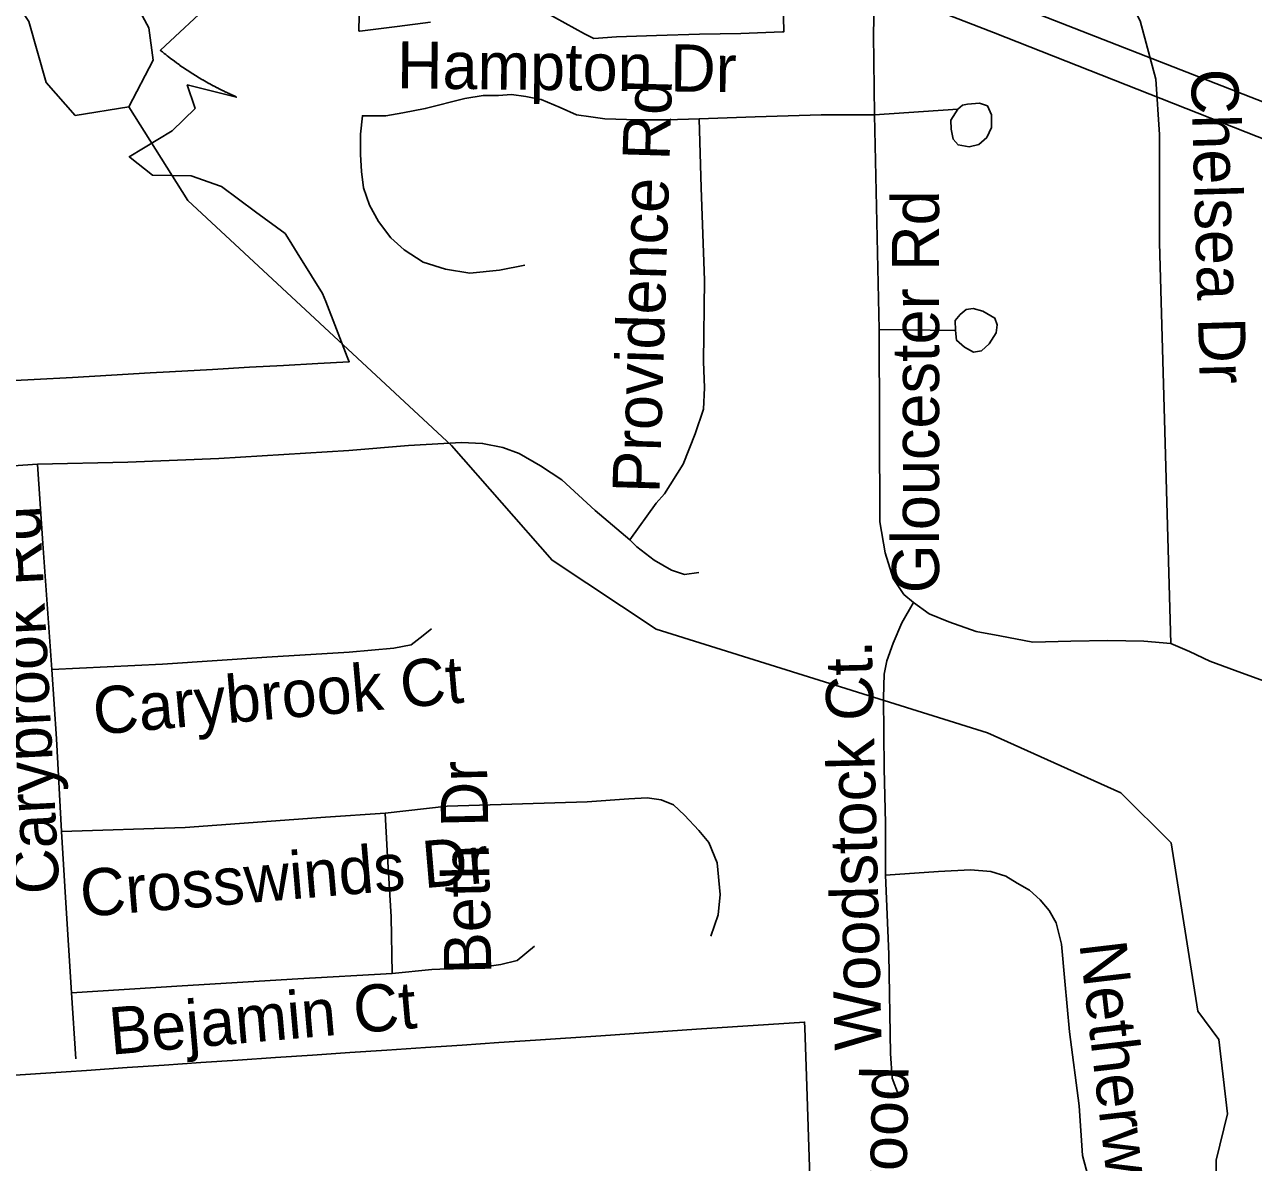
# Model space of a CAD drawing. Extents: x 2220236 to 2384410, y 720751 to 894131.
# Drawn here: x 2335282 to 2337759, y 801101 to 803394 of the extents above; entities that cross this region are included whole.
import ezdxf

# ---------------------------------------------------------------- set-up
doc = ezdxf.new("R2010")
doc.units = 0
for name, color, linetype in [('Exist Boundary Political City Limit New', 7, 'Continuous'), ('Exist Hydrographic Misc Water Feature', 7, 'Continuous'), ('Exist Hydrographic Pond Under 1500 Sq Ft', 7, 'Continuous'), ('Exist Road Non-System Type 51', 7, 'Continuous'), ('Exist Road Non-System Type 51 Label', 7, 'Continuous'), ('Exist Utilities Electrical Transmission Line', 7, 'Continuous'), ('Map Preparation Boundary City Limit Buffer Line', 7, 'Continuous')]:
    doc.layers.add(name, color=color, linetype=linetype)

msp = doc.modelspace()

# ---------------------------------------------------------------- linework, layer by layer
at = {"layer": 'Exist Boundary Political City Limit New'}
for points in [[(2336332.5, 803418.4), (2336411, 803375.9), (2336429.5, 803366.1), (2336475, 803369.8), (2336555.5, 803372.2), (2336642.8, 803374.8), (2336726, 803376.3), (2336810, 803379.8), (2336812.8, 803379.9), (2336808, 803595.4)], [(2335222.8, 802674.6), (2335301, 802679), (2335378.2, 802683.3), (2335457, 802687.8), (2335535, 802692.2), (2335574.2, 802694.4), (2335660.5, 802699.2), (2335735, 802703.5), (2335803.8, 802707.4), (2335873.2, 802711.3), (2335936.5, 802714.8), (2335932.5, 802724.5), (2335889, 802836.2), (2335882.8, 802852.2), (2335838, 802923.6), (2335836.8, 802925.7), (2335815, 802960.6), (2335807, 802973.3), (2335747.2, 803017.2), (2335678.8, 803067.9), (2335677, 803068.6), (2335617.8, 803089.5), (2335539.5, 803090.7), (2335494.8, 803126.4), (2335493, 803127.9), (2335579.2, 803179.8), (2335625.5, 803225.4), (2335624.8, 803226.9), (2335609.8, 803272.8), (2335709, 803247.8), (2335708, 803249.1), (2335706.8, 803249.6), (2335705.8, 803250.1), (2335704.5, 803250.6), (2335703.5, 803251.1), (2335702.2, 803251.6), (2335701.2, 803252.1), (2335700, 803252.6), (2335698.8, 803253.1), (2335697.8, 803253.6), (2335696.5, 803254.1), (2335695.5, 803254.6), (2335694.2, 803255.1), (2335693.2, 803255.6), (2335692, 803256.2), (2335691, 803256.7), (2335689.8, 803257.2), (2335688.8, 803257.8), (2335687.5, 803258.2), (2335686.5, 803258.8), (2335685.2, 803259.3), (2335684.2, 803259.9), (2335683, 803260.4), (2335682, 803260.9), (2335680.8, 803261.5), (2335679.8, 803262.1), (2335678.5, 803262.6), (2335677.5, 803263.1), (2335676.2, 803263.7), (2335675.2, 803264.2), (2335674.2, 803264.8), (2335673, 803265.4), (2335672, 803265.9), (2335670.8, 803266.5), (2335669.8, 803267.1), (2335668.5, 803267.6), (2335667.5, 803268.2), (2335666.5, 803268.8), (2335665.2, 803269.3), (2335664.2, 803269.9), (2335663, 803270.5), (2335662, 803271.1), (2335661, 803271.7), (2335659.8, 803272.2), (2335658.8, 803272.8), (2335657.5, 803273.4), (2335656.5, 803274), (2335655.5, 803274.6), (2335654.2, 803275.2), (2335653.2, 803275.8), (2335652.2, 803276.4), (2335651, 803277), (2335650, 803277.6), (2335649, 803278.2), (2335647.8, 803278.8), (2335646.8, 803279.4), (2335645.8, 803280.1), (2335644.5, 803280.7), (2335643.5, 803281.3), (2335642.5, 803281.9), (2335641.2, 803282.6), (2335640.2, 803283.2), (2335639.2, 803283.8), (2335638, 803284.4), (2335637, 803285.1), (2335636, 803285.7), (2335635, 803286.3), (2335633.8, 803287), (2335632.8, 803287.6), (2335631.8, 803288.2), (2335630.8, 803288.9), (2335629.5, 803289.6), (2335628.5, 803290.2), (2335627.5, 803290.9), (2335626.5, 803291.5), (2335625.2, 803292.2), (2335624.2, 803292.8), (2335623.2, 803293.5), (2335622.2, 803294.1), (2335621, 803294.8), (2335620, 803295.5), (2335619, 803296.1), (2335618, 803296.8), (2335617, 803297.5), (2335616, 803298.2), (2335614.8, 803298.8), (2335613.8, 803299.5), (2335612.8, 803300.2), (2335611.8, 803300.9), (2335610.8, 803301.6), (2335609.8, 803302.2), (2335608.5, 803302.9), (2335607.5, 803303.6), (2335606.5, 803304.3), (2335605.5, 803305), (2335604.5, 803305.8), (2335603.5, 803306.4), (2335602.5, 803307.1), (2335601.5, 803307.8), (2335600.5, 803308.6), (2335599.2, 803309.2), (2335598.2, 803309.9), (2335597.2, 803310.7), (2335596.2, 803311.4), (2335595.2, 803312.1), (2335594.2, 803312.8), (2335593.2, 803313.6), (2335592.2, 803314.2), (2335591.2, 803315), (2335590.2, 803315.7), (2335588.2, 803317.2), (2335587.2, 803317.9), (2335581.2, 803322.4), (2335580.2, 803323.1), (2335579.2, 803323.8), (2335578.2, 803324.6), (2335572.2, 803329.1), (2335571.2, 803329.9), (2335569.2, 803331.4), (2335568.5, 803332.2), (2335567.5, 803333), (2335566.5, 803333.8), (2335565.5, 803334.6), (2335564.5, 803335.3), (2335563.5, 803336.1), (2335562.5, 803336.9), (2335561.5, 803337.7), (2335560.8, 803338.4), (2335559.8, 803339.2), (2335558.8, 803340.1), (2335557.8, 803340.8), (2335556.8, 803341.6), (2335555.8, 803342.4), (2335595, 803379.1), (2335681.5, 803460.1)], [(2335957.5, 803444), (2335956, 803387.6), (2335956, 803381.5), (2335958, 803381), (2336032.8, 803390.6), (2336100.5, 803399.4)], [(2336866.8, 801013.4), (2336863.5, 801111.6), (2336858, 801274.9), (2336855, 801372.3), (2336854.5, 801384.1), (2336636.5, 801369.4), (2336530.5, 801362.3), (2336443.5, 801356.4), (2336312.2, 801347.6), (2336237.8, 801342.6), (2336163.8, 801337.6), (2336090, 801332.6), (2336012.2, 801327.4), (2335937.8, 801322.4), (2335862.2, 801317.3), (2335787.8, 801312.3), (2335711.5, 801307.2), (2335637.5, 801302.2), (2335563.2, 801297.2), (2335488.8, 801292.1), (2335407, 801286.6), (2335366, 801283.9), (2335231, 801274.8)]]:
    msp.add_lwpolyline(points, dxfattribs=at)
at = {"layer": 'Exist Hydrographic Misc Water Feature'}
msp.add_lwpolyline([(2338583.2, 799019), (2338550.2, 799066.9), (2338204.3, 799371.1), (2338042.3, 799735.4), (2338007.2, 799835.7), (2337985.3, 800261.5), (2337932.2, 800508.8), (2337754.2, 800773.9), (2337686.3, 800915.5), (2337684.3, 801105.8), (2337707.2, 801198.7), (2337689.2, 801348.9), (2337647.2, 801406.2), (2337593.2, 801745.3), (2337492.1, 801846.2), (2337223.3, 801966.6), (2336555.2, 802175.6), (2336345.3, 802314.7), (2336142.3, 802546), (2335611.2, 803039.6), (2335492.2, 803228.4)], dxfattribs=at)
at = {"layer": 'Exist Hydrographic Pond Under 1500 Sq Ft'}
msp.add_lwpolyline([(2335492.2, 803228.4), (2335541.3, 803322.3), (2335532.2, 803387.5), (2335362.2, 803702.3), (2335292.1, 803958.7), (2335275.1, 803984.3), (2335167.2, 803950.3), (2335180.1, 803566.8), (2335290.3, 803400.7), (2335325.1, 803277.3), (2335384.2, 803210.8), (2335492.2, 803228.4)], dxfattribs=at)
at = {"layer": 'Exist Road Non-System Type 51'}
for p, q in [((2336995.5, 803212.5), (2337163.1, 803223.8)), ((2336995.5, 803212.5), (2337004.4, 802779.9)), ((2337004.4, 802779.9), (2337158.5, 802777.8)), ((2335384.9, 801309.7), (2335376.7, 801442.7))]:
    msp.add_line(p, q, dxfattribs=at)
for points in [[(2337288, 803800.9), (2337510.5, 803439.9), (2337530.8, 803402.1), (2337562.2, 803284.5), (2337569.6, 803172.6), (2337570.1, 802954.7), (2337592.9, 802146.9)], [(2337088.1, 803672.7), (2337055.6, 803647), (2337030.4, 803612), (2337004.9, 803569.7), (2336995.8, 803503.7), (2336993.3, 803373.5), (2336995.5, 803212.5)], [(2336290.2, 802909.6), (2336239.1, 802899.3), (2336179.7, 802893.2), (2336130.6, 802901.4), (2336085.6, 802915.7), (2336046.8, 802940.3), (2336020.2, 802964.8), (2335995.6, 802997.6), (2335977.2, 803030.3), (2335964.9, 803065.1), (2335960.8, 803097.9), (2335958.8, 803132.7), (2335958.8, 803173.7), (2335962.9, 803210.5), (2336009.9, 803210.5), (2336044.7, 803216.6), (2336089.7, 803224.8), (2336169.5, 803245.3), (2336206.3, 803251.4), (2336237, 803251.4), (2336263.6, 803253.5), (2336292.3, 803249.4), (2336323, 803243.3), (2336361.8, 803226.9), (2336394.6, 803212.5), (2336423.2, 803208.5), (2336451.8, 803204.4), (2336517.3, 803202.3), (2336576.6, 803202.3), (2336642.1, 803204.4)], [(2337163.1, 803223.8), (2337173, 803231.8), (2337182.9, 803234), (2337206.8, 803236.2), (2337222.9, 803230.5), (2337231.2, 803212.6), (2337231.5, 803186.6), (2337221.7, 803166.4), (2337205.9, 803152.3), (2337186, 803148.1), (2337163.9, 803151.8), (2337153.8, 803163.6), (2337149.6, 803183.6), (2337149.4, 803201.6), (2337163.1, 803223.8)], [(2336642.1, 803204.4), (2336646.2, 803065.1), (2336652.3, 802878.9), (2336650.3, 802715.1), (2336652.3, 802661.9), (2336650.3, 802618.9), (2336633.9, 802569.7), (2336609.4, 802508.3), (2336571.8, 802448.3), (2336555.2, 802429.5), (2336502, 802355.8)], [(2336642.1, 803204.4), (2336754.6, 803208.5), (2336887.6, 803212.5), (2336995.5, 803212.5)], [(2337158.5, 802777.8), (2337158.1, 802797.8), (2337168, 802809.8), (2337180, 802820.1), (2337193.9, 802822.3), (2337214, 802816.5), (2337238.1, 802802.7), (2337242.3, 802788.9), (2337240.6, 802772.8), (2337226.6, 802750.6), (2337210.8, 802736.6), (2337194.9, 802734.3), (2337176.9, 802744), (2337160.7, 802757.9), (2337158.5, 802777.8)], [(2337004.4, 802779.9), (2337006.1, 802391.9), (2337016.8, 802329.6), (2337032.8, 802277.9), (2337054.2, 802245.8), (2337073.8, 802229.8)], [(2336502, 802355.8), (2336432.4, 802415.2), (2336364.9, 802476.6), (2336321.9, 802505.2), (2336279, 802529.8), (2336246.2, 802542.1), (2336205.3, 802550.3), (2336162.4, 802552.3), (2336056, 802546.2), (2335935.3, 802535.9), (2335673.4, 802519.6), (2335490.3, 802512.4), (2335308.2, 802508.3)], [(2334474.5, 802450), (2334650.4, 802464.3), (2334914.4, 802482.7), (2335170.1, 802499.1), (2335308.2, 802508.3)], [(2335336.8, 802094.8), (2335318.4, 802348.6), (2335308.2, 802508.3)], [(2336641.1, 802290.3), (2336612.4, 802286.2), (2336585.9, 802294.4), (2336551.1, 802314.9), (2336516.3, 802341.5), (2336502, 802355.8)], [(2337073.8, 802229.8), (2337050.6, 802188.8), (2337032.8, 802147.8), (2337020.3, 802112.2), (2337015, 802085.4), (2337013.2, 802037.3), (2337015, 801894.7), (2337017.7, 801785.1), (2337017.7, 801680)], [(2337592.9, 802146.9), (2337538.6, 802151.4), (2337465.6, 802153.1), (2337390.8, 802151.4), (2337314.2, 802149.6), (2337248.3, 802162.1), (2337200.2, 802171), (2337145, 802190.6), (2337105.8, 802206.6), (2337073.8, 802229.8)], [(2336102, 802176.7), (2336079.5, 802158.2), (2336061.1, 802143.9), (2336026.3, 802137.8), (2335936.3, 802129.6), (2335770.6, 802119.3), (2335559.8, 802105), (2335336.8, 802094.8)], [(2337953.5, 801999.9), (2337915.3, 802029.3), (2337874.3, 802050.7), (2337828, 802059.6), (2337788.8, 802068.5), (2337735.4, 802088.1), (2337671.3, 802111.3), (2337630.3, 802130.9), (2337592.9, 802146.9)], [(2335356.3, 801768.3), (2335346, 801954.5), (2335336.8, 802094.8)], [(2336665.6, 801557.4), (2336680, 801600.4), (2336684.1, 801641.3), (2336677.9, 801704.8), (2336661.5, 801745.7), (2336641.1, 801770.3), (2336612.4, 801801), (2336589.9, 801821.5), (2336565.4, 801831.7), (2336536.7, 801835.8), (2336499.9, 801833.8), (2336416, 801827.6), (2336133.7, 801819.4), (2336008.9, 801805.1)], [(2336008.9, 801805.1), (2335888.2, 801796.9), (2335605.9, 801776.4), (2335356.3, 801768.3)], [(2336023.2, 801481.6), (2336021.2, 801596.3), (2336013, 801729.4), (2336008.9, 801805.1)], [(2335376.7, 801442.7), (2335364.5, 801635.2), (2335356.3, 801768.3)], [(2337017.7, 801680), (2337124.5, 801687.1), (2337188.6, 801690.7), (2337229.6, 801687.1), (2337259.9, 801678.2), (2337283, 801664), (2337308, 801649.7), (2337329.3, 801630.1), (2337347.1, 801608.7), (2337361.4, 801583.8), (2337372.1, 801541), (2337379.2, 801466.2), (2337388.1, 801364.6), (2337407.7, 801214.9), (2337414.8, 801115.1), (2337429.1, 801059.8)], [(2337017.7, 801680), (2337023.9, 801520.5), (2337027.5, 801320.9), (2337031, 801271), (2337043.5, 801237.2)], [(2336309.7, 801536.9), (2336274.9, 801508.3), (2336242.1, 801500.1), (2336199.2, 801493.9), (2336103, 801489.8), (2336023.2, 801481.6)], [(2336023.2, 801481.6), (2335833, 801471.4), (2335599.7, 801457.1), (2335376.7, 801442.7)]]:
    msp.add_lwpolyline(points, dxfattribs=at)
at = {"layer": 'Exist Utilities Electrical Transmission Line'}
for points in [[(2345020.4, 803226.3), (2344378.1, 802602.8), (2343567.7, 801835.2), (2342903.1, 801229.4), (2341981, 801590.2), (2340880.4, 802014.8), (2339974.4, 802379.8), (2338913.6, 802794.9), (2336720, 803652.3), (2335727.9, 804032.2), (2334504.4, 804523.2), (2333596.3, 804882.3), (2333041.1, 805671.2), (2333024.7, 805701.1)], [(2345128.8, 803203.5), (2344288.5, 802405.7), (2343608.3, 801777.6), (2342914.2, 801143.7), (2342458.1, 801324.1), (2341142.3, 801844), (2339390.6, 802528.8), (2337235.2, 803378.6), (2335128.1, 804193), (2333939.1, 804652.4), (2333547.2, 804811.7), (2333272.3, 805222.2), (2333026.4, 805555.2)]]:
    msp.add_lwpolyline(points, dxfattribs=at)
at = {"layer": 'Map Preparation Boundary City Limit Buffer Line'}
for points in [[(2336332.5, 803418.4), (2336411, 803375.9), (2336429.5, 803366.1), (2336475, 803369.8), (2336555.5, 803372.2), (2336642.8, 803374.8), (2336726, 803376.3), (2336810, 803379.8), (2336812.8, 803379.9), (2336808, 803595.4)], [(2335222.8, 802674.6), (2335301, 802679), (2335378.2, 802683.3), (2335457, 802687.8), (2335535, 802692.2), (2335574.2, 802694.4), (2335660.5, 802699.2), (2335735, 802703.5), (2335803.8, 802707.4), (2335873.2, 802711.3), (2335936.5, 802714.8), (2335932.5, 802724.5), (2335889, 802836.2), (2335882.8, 802852.2), (2335838, 802923.6), (2335836.8, 802925.7), (2335815, 802960.6), (2335807, 802973.3), (2335747.2, 803017.2), (2335678.8, 803067.9), (2335677, 803068.6), (2335617.8, 803089.5), (2335539.5, 803090.7), (2335494.8, 803126.4), (2335493, 803127.9), (2335579.2, 803179.8), (2335625.5, 803225.4), (2335624.8, 803226.9), (2335609.8, 803272.8), (2335709, 803247.8), (2335708, 803249.1), (2335706.8, 803249.6), (2335705.8, 803250.1), (2335704.5, 803250.6), (2335703.5, 803251.1), (2335702.2, 803251.6), (2335701.2, 803252.1), (2335700, 803252.6), (2335698.8, 803253.1), (2335697.8, 803253.6), (2335696.5, 803254.1), (2335695.5, 803254.6), (2335694.2, 803255.1), (2335693.2, 803255.6), (2335692, 803256.2), (2335691, 803256.7), (2335689.8, 803257.2), (2335688.8, 803257.8), (2335687.5, 803258.2), (2335686.5, 803258.8), (2335685.2, 803259.3), (2335684.2, 803259.9), (2335683, 803260.4), (2335682, 803260.9), (2335680.8, 803261.5), (2335679.8, 803262.1), (2335678.5, 803262.6), (2335677.5, 803263.1), (2335676.2, 803263.7), (2335675.2, 803264.2), (2335674.2, 803264.8), (2335673, 803265.4), (2335672, 803265.9), (2335670.8, 803266.5), (2335669.8, 803267.1), (2335668.5, 803267.6), (2335667.5, 803268.2), (2335666.5, 803268.8), (2335665.2, 803269.3), (2335664.2, 803269.9), (2335663, 803270.5), (2335662, 803271.1), (2335661, 803271.7), (2335659.8, 803272.2), (2335658.8, 803272.8), (2335657.5, 803273.4), (2335656.5, 803274), (2335655.5, 803274.6), (2335654.2, 803275.2), (2335653.2, 803275.8), (2335652.2, 803276.4), (2335651, 803277), (2335650, 803277.6), (2335649, 803278.2), (2335647.8, 803278.8), (2335646.8, 803279.4), (2335645.8, 803280.1), (2335644.5, 803280.7), (2335643.5, 803281.3), (2335642.5, 803281.9), (2335641.2, 803282.6), (2335640.2, 803283.2), (2335639.2, 803283.8), (2335638, 803284.4), (2335637, 803285.1), (2335636, 803285.7), (2335635, 803286.3), (2335633.8, 803287), (2335632.8, 803287.6), (2335631.8, 803288.2), (2335630.8, 803288.9), (2335629.5, 803289.6), (2335628.5, 803290.2), (2335627.5, 803290.9), (2335626.5, 803291.5), (2335625.2, 803292.2), (2335624.2, 803292.8), (2335623.2, 803293.5), (2335622.2, 803294.1), (2335621, 803294.8), (2335620, 803295.5), (2335619, 803296.1), (2335618, 803296.8), (2335617, 803297.5), (2335616, 803298.2), (2335614.8, 803298.8), (2335613.8, 803299.5), (2335612.8, 803300.2), (2335611.8, 803300.9), (2335610.8, 803301.6), (2335609.8, 803302.2), (2335608.5, 803302.9), (2335607.5, 803303.6), (2335606.5, 803304.3), (2335605.5, 803305), (2335604.5, 803305.8), (2335603.5, 803306.4), (2335602.5, 803307.1), (2335601.5, 803307.8), (2335600.5, 803308.6), (2335599.2, 803309.2), (2335598.2, 803309.9), (2335597.2, 803310.7), (2335596.2, 803311.4), (2335595.2, 803312.1), (2335594.2, 803312.8), (2335593.2, 803313.6), (2335592.2, 803314.2), (2335591.2, 803315), (2335590.2, 803315.7), (2335588.2, 803317.2), (2335587.2, 803317.9), (2335581.2, 803322.4), (2335580.2, 803323.1), (2335579.2, 803323.8), (2335578.2, 803324.6), (2335572.2, 803329.1), (2335571.2, 803329.9), (2335569.2, 803331.4), (2335568.5, 803332.2), (2335567.5, 803333), (2335566.5, 803333.8), (2335565.5, 803334.6), (2335564.5, 803335.3), (2335563.5, 803336.1), (2335562.5, 803336.9), (2335561.5, 803337.7), (2335560.8, 803338.4), (2335559.8, 803339.2), (2335558.8, 803340.1), (2335557.8, 803340.8), (2335556.8, 803341.6), (2335555.8, 803342.4), (2335595, 803379.1), (2335681.5, 803460.1)], [(2335957.5, 803444), (2335956, 803387.6), (2335956, 803381.5), (2335958, 803381), (2336032.8, 803390.6), (2336100.5, 803399.4)], [(2336866.8, 801013.4), (2336863.5, 801111.6), (2336858, 801274.9), (2336855, 801372.3), (2336854.5, 801384.1), (2336636.5, 801369.4), (2336530.5, 801362.3), (2336443.5, 801356.4), (2336312.2, 801347.6), (2336237.8, 801342.6), (2336163.8, 801337.6), (2336090, 801332.6), (2336012.2, 801327.4), (2335937.8, 801322.4), (2335862.2, 801317.3), (2335787.8, 801312.3), (2335711.5, 801307.2), (2335637.5, 801302.2), (2335563.2, 801297.2), (2335488.8, 801292.1), (2335407, 801286.6), (2335366, 801283.9), (2335231, 801274.8)]]:
    msp.add_lwpolyline(points, dxfattribs=at)

# ---------------------------------------------------------------- texts
at = {"layer": 'Exist Road Non-System Type 51 Label'}
for s, rotation, p in [('Hampton Dr', 359.3491, (2336032.3, 803265.8)), ('Chelsea Dr', 271.6229, (2337633.2, 803304)), ('Providence Rd', 88.2621, (2336561.8, 802448.9)), ('Gloucester Rd', 90, (2337125.5, 802248.2)), ('Carybrook Rd', 92.9401, (2335352.3, 801643.9)), ('Woodstock Ct.', 91.4137, (2337010.1, 801328.4)), ('Carybrook Ct', 5.0029, (2335423.9, 801962.8)), ('Beth Dr', 91.213, (2336223, 801481.1)), ('Crosswinds Dr', 4.8211, (2335397.8, 801595.6)), ('Netherwood Rd', 276.6535, (2337408.1, 801542.4)), ('Bejamin Ct', 5.0029, (2335456.2, 801318)), ('N Applewood', 88.8547, (2337049, 800539.3))]:
    msp.add_text(s, height=95, rotation=rotation, dxfattribs=at).set_placement(p)

doc.saveas('drawing.dxf')
